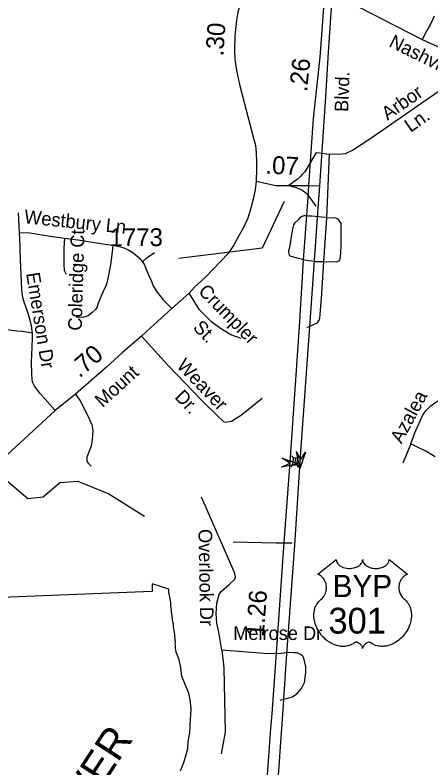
# Model space of a CAD drawing. Extents: x 2220236 to 2384410, y 720751 to 894131.
# Drawn here: x 2344183 to 2347083, y 791757 to 797014 of the extents above; entities that cross this region are included whole.
import ezdxf

# ---------------------------------------------------------------- set-up
doc = ezdxf.new("R2010")
doc.units = 0
doc.layers.add('Default', color=7, linetype='Continuous')

msp = doc.modelspace()

# ---------------------------------------------------------------- linework, layer by layer
at = {"layer": 'Default'}
for p, q in [((2346282.6, 796054.7), (2346257.2, 796009.7)), ((2346282.6, 796054.7), (2346305, 796051.9)), ((2346305, 796051.9), (2346372.3, 796043.5)), ((2346357.7, 795598.9), (2346376.2, 796043)), ((2346372.3, 796043.5), (2346376.2, 796043)), ((2346240.3, 795736.4), (2346280.7, 795680.3)), ((2344214.6, 795496), (2344207, 795632.5)), ((2346251.9, 795608.8), (2346229.4, 795610.3)), ((2346274.4, 795606.6), (2346251.9, 795608.8)), ((2346341.8, 795600.3), (2346274.4, 795606.6)), ((2346335.4, 795292.9), (2346357.7, 795598.9)), ((2346357.7, 795598.9), (2346341.8, 795600.3)), ((2346139.9, 795321.4), (2346206.5, 795303.7)), ((2346206.5, 795303.7), (2346228.8, 795299)), ((2346228.8, 795299), (2346251.2, 795296.7)), ((2346318.8, 795293.3), (2346335.4, 795292.9)), ((2346942.5, 794020.7), (2346887, 793885.4)), ((2346111.1, 793937.2), (2346121, 793921.1)), ((2346136.8, 793920), (2346133.5, 793872.7)), ((2346164.5, 793933.5), (2346152.5, 793919)), ((2346118.1, 793873.7), (2346106.1, 793859.2)), ((2346149.2, 793871.6), (2346159.1, 793855.5)), ((2345702.9, 793335.8), (2346003.1, 793328.4)), ((2346003.1, 793328.4), (2346070.9, 793328.1)), ((2346070.9, 793328.1), (2346116.1, 793328.3)), ((2345946.8, 792552.9), (2345624.2, 792579.1)), ((2346014.9, 792555.1), (2345946.8, 792552.9)), ((2346014.9, 792555.1), (2346037.8, 792557.4)), ((2346037.8, 792557.4), (2346060.6, 792559.4)), ((2346030.6, 792229.7), (2346099.9, 792248.5))]:
    msp.add_line(p, q, dxfattribs=at)
for points in [[(2345886, 797410.6), (2345789.1, 797179.4), (2345754, 797096.1), (2345737.1, 797033.5), (2345726.6, 796977.5), (2345714.9, 796869.4), (2345712.3, 796766.5), (2345716.2, 796704), (2345727.9, 796625.8), (2345748.8, 796529.4), (2345780, 796403.1), (2345820.4, 796252), (2345858.1, 796103.5), (2345864.6, 796052.7), (2345866, 795987.5), (2345867.3, 795918.5), (2345864.6, 795875.5), (2345864.6, 795853.3)], [(2346343.1, 797194.1), (2346307.2, 796719.3), (2346260.7, 796291), (2346229.5, 795822.7)], [(2346307.9, 795821.9), (2346348.6, 796443.7), (2346368.5, 796754.1), (2346397.3, 797166.7)], [(2346397.3, 797166.7), (2347022, 796843.7), (2347281.7, 796725.5), (2347461.1, 796662.3), (2347671.1, 796599.6)], [(2347106.1, 797007.3), (2347078.9, 796949.9), (2347054.9, 796907), (2347022, 796843.7)], [(2346376.2, 796043), (2346464.2, 796044), (2346486.2, 796048.3), (2346535.9, 796071), (2346656.9, 796150.3), (2347170.4, 796506.4), (2347212.2, 796527), (2347254, 796541.5), (2347317.8, 796552.1), (2347377.7, 796554.9), (2347419.7, 796561.4), (2347447.6, 796569.8), (2347483.4, 796590), (2347571.7, 796630.1)], [(2346257.2, 796009.7), (2346234.5, 795969.5), (2346202.2, 795920.1), (2346183.3, 795898.8)], [(2346183.3, 795898.8), (2346174.4, 795888.7), (2346149.3, 795866.3), (2346091, 795824.1)], [(2345864.6, 795853.3), (2345856.8, 795796), (2345843.8, 795728.3), (2345826.9, 795664.5), (2345804.8, 795596.7), (2345778.7, 795534.2), (2345744.9, 795476.9), (2345705.8, 795403.9), (2345668.1, 795349.2), (2345618.6, 795294.5), (2345507.9, 795182.5), (2345435, 795114.8), (2345396, 795073.1), (2345275.5, 794965.6), (2345127.1, 794830.1), (2345063.3, 794771.5), (2344930.5, 794655.6), (2344823.1, 794558.5), (2344603.1, 794367), (2344461.8, 794251.8), (2344127.2, 793943)], [(2345864.6, 795853.3), (2346002.2, 795825), (2346229.5, 795822.7)], [(2346091, 795824.1), (2346143.9, 795810.7), (2346177.4, 795795.4)], [(2346229.5, 795822.7), (2346223.2, 795739.9), (2346191.7, 795303.4), (2346163.5, 794838.6), (2346098.8, 793892.5)], [(2346173.4, 793932.3), (2346238.1, 794836.9), (2346269.7, 795300.1), (2346296.2, 795665.2), (2346307.9, 795821.9)], [(2346229.5, 795822.7), (2346307.9, 795821.9)], [(2346177.4, 795795.4), (2346183.4, 795792.7), (2346211.2, 795773), (2346225, 795757.6), (2346240.3, 795736.4)], [(2346058.2, 795711.8), (2345905.8, 795385.3), (2345323.5, 795314.5)], [(2346229.4, 795610.3), (2346216.8, 795611.1), (2346203.7, 795611.9), (2346197, 795611.6), (2346190.6, 795609.5), (2346182.5, 795606.5), (2346173.8, 795600.8), (2346166.7, 795595), (2346159.8, 795587.2)], [(2346335.4, 795292.9), (2346425.3, 795289.9), (2346446.9, 795301.5), (2346452.1, 795326.2), (2346454.7, 795356), (2346457.3, 795404.1), (2346457.3, 795463.8), (2346457.3, 795527.5), (2346456, 795558.7), (2346437.7, 795585.9), (2346419.7, 795595.6), (2346357.7, 795598.9)], [(2346159.8, 795587.2), (2346132, 795560), (2346124.3, 795548.1), (2346116.5, 795522), (2346096.1, 795389.9), (2346090.4, 795367.9), (2346090.8, 795349.9), (2346094.9, 795335.9), (2346105, 795330.1), (2346139.9, 795321.4)], [(2344303.6, 794792.4), (2344296.1, 794843), (2344287.2, 794883.4), (2344269.5, 794944.1), (2344245.5, 795009.9), (2344236, 795042.1), (2344229.1, 795093.3), (2344226.6, 795155.3), (2344220.3, 795304.5), (2344218.4, 795398.7), (2344214.6, 795496)], [(2344214.6, 795496), (2344286.6, 795492.2), (2344396.5, 795475.8), (2344526.6, 795456.8)], [(2344526.6, 795456.8), (2344522.9, 795386), (2344521.6, 795269.7), (2344525.4, 795231.8), (2344538, 795203.9)], [(2344526.6, 795456.8), (2344619.5, 795444.8), (2344795.1, 795417), (2344864.6, 795406.9)], [(2344864.6, 795406.9), (2344859.6, 795361.4), (2344846.9, 795270.3), (2344830.5, 795175.5), (2344822.3, 795144.5), (2344815.4, 795122.4), (2344793.9, 795079.4), (2344759.8, 794998.5), (2344754.1, 794977.6), (2344744, 794958.7), (2344718.7, 794934.7), (2344692.2, 794914.4), (2344663.1, 794904.3), (2344644.2, 794901.8), (2344607.5, 794904.3)], [(2344864.6, 795406.9), (2344917.1, 795396.1), (2344948.7, 795386), (2344975.2, 795372.1), (2344999.2, 795358.2), (2345020.7, 795341.8), (2345047.2, 795317.7), (2345071.2, 795291.2)], [(2345071.2, 795291.2), (2345104.1, 795321.5), (2345155.9, 795356.9)], [(2345071.2, 795291.2), (2345085.1, 795269.7), (2345097.7, 795240.6), (2345112.9, 795200.2), (2345130.6, 795161), (2345145.8, 795124.3), (2345166, 795088.9), (2345188.7, 795057.3), (2345217.8, 795023.2), (2345246.8, 794992.8), (2345275.5, 794965.6)], [(2346251.2, 795296.7), (2346277.3, 795294.1), (2346318.8, 795293.3)], [(2346288.8, 794865), (2346294.5, 794868.4), (2346304.3, 794882.6), (2346308.1, 794898.6), (2346320.3, 795034.7), (2346335.4, 795292.9)], [(2345760, 794755.9), (2345687.6, 794781.2), (2345615.2, 794824.3), (2345554.7, 794869.6), (2345469.5, 794956.4), (2345396, 795073.1)], [(2344303.6, 794792.4), (2344232.9, 794805.1), (2344193.7, 794807.6), (2344109.1, 794819), (2343907, 794812.2), (2343840.2, 794833.3), (2343615.3, 794973.9), (2343200.5, 794973.9)], [(2346219, 794833), (2346268.5, 794855.3), (2346280.6, 794860.2), (2346288.8, 794865)], [(2344461.8, 794251.8), (2344356.7, 794371.4), (2344318.4, 794422.8), (2344303.6, 794451.1), (2344298.6, 794502.9), (2344296.1, 794591.4), (2344301.1, 794693.8), (2344303.6, 794760.8), (2344303.6, 794777.2), (2344303.6, 794792.4)], [(2345063.3, 794771.5), (2345248.4, 794570), (2345487.3, 794320.8), (2345598.6, 794210.3), (2345635, 794176.8), (2345647.1, 794170.9), (2345691, 794177.5), (2345761.5, 794222.1), (2345906.8, 794339)], [(2340955.3, 794406.1), (2341305.3, 794328.4), (2341641.2, 794199.8), (2341740.8, 794157.3), (2342142.4, 793972.1), (2342675.3, 794059.5), (2342915.4, 794154.6), (2343007.3, 794122.2), (2343190.4, 794165.8), (2343413.3, 794302.9), (2343588.4, 794287.1), (2343789.4, 794239.5), (2344128.3, 793761), (2344271.5, 793638.8), (2344379.3, 793649.8), (2344494.4, 793749.7), (2344619.4, 793758.1), (2344837.4, 793671.8), (2345084.9, 793514.2)], [(2344603.1, 794367), (2344637.5, 794320.8), (2344694.8, 794205.4), (2344717.4, 794151.7), (2344724, 794109.8), (2344720.8, 794049.8), (2344713.3, 794003.7), (2344682.2, 793927.4), (2344682.6, 793903.4), (2344690.8, 793887.6), (2344713, 793863.8)], [(2346942.5, 794020.7), (2346970.3, 794096.5), (2347009.5, 794185), (2347025.9, 794222.9), (2347048.6, 794253.3), (2347081.5, 794286.2), (2347109.3, 794306.4), (2347140.9, 794324.1), (2347178.8, 794338)], [(2347113.1, 793929.6), (2347046.1, 793967.6), (2346993, 793995.4), (2346942.5, 794020.7)], [(2346268.9, 789218.5), (2346133.2, 789652), (2346098.6, 789777.6), (2346058.8, 789923.7), (2346028.9, 790061.5), (2346005.7, 790209.2), (2345985.8, 790337), (2345972.5, 790488.1), (2345965.9, 790622.5), (2345967.5, 790954.5), (2345985.8, 791240), (2346009.2, 791573.6), (2346049, 792133), (2346077.2, 792554.6), (2346133.6, 793313.2), (2346173.4, 793932.3)], [(2346098.8, 793892.5), (2346057.3, 793331.4), (2346002.5, 792561.2), (2345972.7, 792134.7), (2345964.4, 792031.7), (2345912.9, 791314.7), (2345897.8, 791062.4), (2345889.6, 790826.7), (2345891.2, 790615.9), (2345897.8, 790521.3), (2345904.5, 790416.7), (2345919.4, 790293.9), (2345934.4, 790171), (2345954.3, 790044.9), (2345977.5, 789937), (2346002.4, 789824.1), (2346031.3, 789726.3)], [(2345624.2, 792579.1), (2345604.6, 792705), (2345589.9, 792766.6), (2345585.1, 792834.6), (2345590.2, 792906.7), (2345605.6, 792966.7), (2345619.3, 792988.9), (2345678.6, 793039.7), (2345714.2, 793074), (2345720, 793090.2), (2345711.7, 793122.1), (2345483.5, 793646.8)], [(2345335.8, 791736.9), (2345359.8, 791793.6), (2345375.8, 791851.6), (2345386.5, 791892.2), (2345389, 791936.2), (2345389.2, 791937.6), (2345400, 791995.9), (2345400.2, 791997.4), (2345403.2, 792058), (2345410.5, 792165.5), (2345409.8, 792172.2), (2345404, 792232.6), (2345394.5, 792278.8), (2345394, 792279.8), (2345347.5, 792390.2), (2345346.5, 792396.2), (2345337.8, 792455.5), (2345337.5, 792457.4), (2345327, 792509.9), (2345326.8, 792511.4), (2345307.2, 792559.4), (2345306.8, 792561.6), (2345306, 792565), (2345305, 792570.5), (2345303.5, 792579.1), (2345303.2, 792581.1), (2345302.5, 792591.9), (2345302.2, 792605.8), (2345302.2, 792608.2), (2345301.2, 792613.9), (2345299.5, 792622.6), (2345300.2, 792639.9), (2345299.5, 792646.4), (2345298.2, 792652.6), (2345298.2, 792655.1), (2345298, 792662.2), (2345297.2, 792668.4), (2345297.8, 792681.6), (2345297.2, 792686.6), (2345294.2, 792703.4), (2345294, 792705.6), (2345292.8, 792716.6), (2345289, 792728.1), (2345288, 792744.8), (2345287.2, 792751.4), (2345286.5, 792759.9), (2345283, 792776.2), (2345281, 792787.4), (2345279.8, 792797.2), (2345279, 792802.4), (2345278.2, 792807.7), (2345277.8, 792819.2), (2345275.8, 792835.9), (2345274, 792846.9), (2345273.5, 792849.8), (2345272.8, 792856.7), (2345270.2, 792873.8), (2345269.5, 792883.8), (2345269.2, 792893.7), (2345268.5, 792907.3), (2345265.8, 792927.5), (2345263, 792940), (2345262.8, 792941.8), (2345261, 792952.2), (2345255.5, 792981.6), (2345255.5, 792998.9), (2345255.8, 793004.9), (2345138.5, 793041.7), (2345138.2, 793036.7), (2345139.5, 792987.7), (2345079.2, 792985.4), (2343970, 792941.8)], [(2345335.8, 791736.9), (2345359.8, 791793.6), (2345375.8, 791851.6), (2345386.5, 791892.2), (2345389, 791936.2), (2345389.2, 791937.6), (2345400, 791995.9), (2345400.2, 791997.4), (2345403.2, 792058), (2345410.5, 792165.5), (2345409.8, 792172.2), (2345404, 792232.6), (2345394.5, 792278.8), (2345394, 792279.8), (2345347.5, 792390.2), (2345346.5, 792396.2), (2345337.8, 792455.5), (2345337.5, 792457.4), (2345327, 792509.9), (2345326.8, 792511.4), (2345307.2, 792559.4), (2345306.8, 792561.6), (2345306, 792565), (2345305, 792570.5), (2345303.5, 792579.1), (2345303.2, 792581.1), (2345302.5, 792591.9), (2345302.2, 792605.8), (2345302.2, 792608.2), (2345301.2, 792613.9), (2345299.5, 792622.6), (2345300.2, 792639.9), (2345299.5, 792646.4), (2345298.2, 792652.6), (2345298.2, 792655.1), (2345298, 792662.2), (2345297.2, 792668.4), (2345297.8, 792681.6), (2345297.2, 792686.6), (2345294.2, 792703.4), (2345294, 792705.6), (2345292.8, 792716.6), (2345289, 792728.1), (2345288, 792744.8), (2345287.2, 792751.4), (2345286.5, 792759.9), (2345283, 792776.2), (2345281, 792787.4), (2345279.8, 792797.2), (2345279, 792802.4), (2345278.2, 792807.7), (2345277.8, 792819.2), (2345275.8, 792835.9), (2345274, 792846.9), (2345273.5, 792849.8), (2345272.8, 792856.7), (2345270.2, 792873.8), (2345269.5, 792883.8), (2345269.2, 792893.7), (2345268.5, 792907.3), (2345265.8, 792927.5), (2345263, 792940), (2345262.8, 792941.8), (2345261, 792952.2), (2345255.5, 792981.6), (2345255.5, 792998.9), (2345255.8, 793004.9), (2345138.5, 793041.7), (2345138.2, 793036.7), (2345139.5, 792987.7), (2345079.2, 792985.4), (2343970, 792941.8)], [(2345624.2, 792579.1), (2345637.6, 792455.4), (2345647, 792005.6), (2345620.9, 791855.3)], [(2346128.7, 792561.2), (2346092.3, 792562.8), (2346060.6, 792559.4)], [(2346099.9, 792248.5), (2346117.9, 792253.1), (2346151.6, 792279.5), (2346181.1, 792311.9), (2346200.6, 792354.1), (2346209.8, 792424.3), (2346209.4, 792462.1), (2346196.7, 792524), (2346186.4, 792539.8), (2346174.2, 792549.7), (2346150.2, 792559.6), (2346128.7, 792561.2)]]:
    msp.add_lwpolyline(points, dxfattribs=at)
for points in [[(2346044.1, 793920.1), (2346159.2, 793880.1), (2346039.5, 793857.2), (2346098.4, 793884.5)], [(2346121, 793921.1), (2346117.8, 793873.7), (2346149.3, 793871.6), (2346152.5, 793919)], [(2346207.1, 793962.8), (2346167.9, 793847.4), (2346144.1, 793966.9), (2346171.9, 793908.2)], [(2346422.6, 793211.2), (2346423, 793205.8), (2346424.3, 793199.5), (2346425.3, 793196.3), (2346428.2, 793190), (2346433.1, 793182.7), (2346439.9, 793175.5), (2346447.6, 793169.1), (2346452.7, 793165.8), (2346461.5, 793161.1), (2346471.4, 793156.9), (2346482.5, 793153.7), (2346493.8, 793151.4), (2346506.2, 793150.1), (2346518.4, 793149.8), (2346531.7, 793150.8), (2346546.2, 793153.6), (2346553, 793155.4), (2346560.5, 793158), (2346567.5, 793160.9), (2346575.2, 793165), (2346581.3, 793168.9), (2346586.2, 793172.4), (2346593, 793178.9), (2346598.4, 793185.7), (2346600.7, 793189.5), (2346602.7, 793193.2), (2346605.4, 793200.9), (2346606.1, 793204.3), (2346606.7, 793211.4), (2346607.1, 793205.5), (2346607.7, 793201.7), (2346608.7, 793198.1), (2346610.2, 793194.2), (2346613, 793188.8), (2346616, 793184.2), (2346621.7, 793177.4), (2346625.3, 793174.1), (2346628.6, 793171.4), (2346637.3, 793165.4), (2346647.5, 793160.3), (2346652.5, 793158.1), (2346657.7, 793156.2), (2346664.2, 793154.3), (2346671, 793152.7), (2346677.7, 793151.5), (2346684.5, 793150.5), (2346691.5, 793150), (2346697.2, 793149.8), (2346704.2, 793149.9), (2346710.6, 793150.3), (2346717.2, 793151.1), (2346724.5, 793152.3), (2346730.4, 793153.6), (2346738.1, 793155.6), (2346745.1, 793158.1), (2346751.3, 793160.8), (2346759.2, 793165), (2346765.7, 793169), (2346770.4, 793172.8), (2346776, 793178), (2346781.3, 793184.1), (2346784.5, 793188.6), (2346786.7, 793193.2), (2346788.7, 793198.1), (2346790, 793203.3), (2346790.6, 793207.7), (2346790.7, 793211.6), (2346919.3, 793109.1), (2346916.3, 793108), (2346909.3, 793104.6), (2346903.7, 793101.3), (2346894.9, 793095.1), (2346891.1, 793091.6), (2346887.3, 793088.1), (2346883.8, 793084.3), (2346880.7, 793080.7), (2346877, 793075.5), (2346873.7, 793070.4), (2346870.4, 793064.7), (2346868, 793059.7), (2346864, 793049.4), (2346862.1, 793042.9), (2346860.9, 793037.3), (2346859.4, 793025.8), (2346859, 793020.4), (2346859, 793015), (2346859.3, 793009.3), (2346859.9, 793003.8), (2346860.9, 792998.1), (2346861.8, 792993.1), (2346863.4, 792986.9), (2346865.6, 792979.8), (2346868.5, 792972.9), (2346874.3, 792961.7), (2346881.9, 792950.3), (2346887.3, 792943.9), (2346892.6, 792938.5), (2346900.5, 792931.8), (2346904.8, 792928), (2346909.8, 792923), (2346917.8, 792913.7), (2346921.1, 792909.3), (2346924.4, 792904.3), (2346927.4, 792899.2), (2346930.5, 792893.8), (2346932.9, 792889), (2346937.4, 792878), (2346940.7, 792867.2), (2346942.2, 792861.6), (2346944.6, 792849), (2346945.5, 792842.8), (2346946.5, 792830.5), (2346946.6, 792815.6), (2346945.4, 792801.4), (2346942.8, 792785), (2346940.6, 792775.1), (2346937.2, 792763.6), (2346933.9, 792753.6), (2346928, 792739), (2346922.8, 792728.3), (2346916.1, 792715.9), (2346911.4, 792708.4), (2346906, 792700.3), (2346899.3, 792691), (2346891.4, 792681.2), (2346881.9, 792670.7), (2346874.2, 792663.1), (2346864.2, 792654.1), (2346858.1, 792649.1), (2346849.5, 792642.6), (2346837.6, 792634.7), (2346825.9, 792627.9), (2346816, 792622.8), (2346807.2, 792619), (2346795.8, 792614.7), (2346776.8, 792609.4), (2346769.9, 792608), (2346761.7, 792606.8), (2346754, 792606), (2346746.6, 792605.6), (2346736.5, 792605.6), (2346726.6, 792606.3), (2346717.2, 792607.7), (2346707.4, 792609.7), (2346697.1, 792612.8), (2346687.8, 792616.4), (2346678.4, 792621.1), (2346662.5, 792631.1), (2346657.9, 792633.5), (2346655.3, 792634.2), (2346649.2, 792634.5), (2346643.4, 792633.3), (2346637.5, 792630.9), (2346633.9, 792629), (2346629.1, 792625.9), (2346625.5, 792623), (2346621.1, 792618.8), (2346618.1, 792615.4), (2346615.7, 792612.6), (2346611.3, 792605.5), (2346609.7, 792602.2), (2346608, 792597.9), (2346606.5, 792591.5), (2346604.5, 792599.5), (2346602.1, 792604.9), (2346599.4, 792609.4), (2346596.6, 792613.5), (2346592.1, 792618.6), (2346588.1, 792622.5), (2346583.2, 792626.4), (2346578, 792629.6), (2346573.9, 792631.7), (2346570.1, 792633.1), (2346565.5, 792634.3), (2346561.7, 792634.6), (2346558.6, 792634.5), (2346554.3, 792633.5), (2346548.4, 792629.3), (2346542.9, 792625.5), (2346536.9, 792621.8), (2346529.8, 792618), (2346524.6, 792615.6), (2346518.3, 792613.1), (2346511, 792610.7), (2346503.1, 792608.7), (2346495, 792607.1), (2346487.9, 792605.9), (2346480.2, 792605.2), (2346473.3, 792605), (2346466.1, 792605.1), (2346459.3, 792605.6), (2346451.5, 792606.3), (2346441.8, 792607.8), (2346433.7, 792609.6), (2346425.2, 792611.9), (2346416.5, 792614.6), (2346407.2, 792618.2), (2346395.5, 792623.3), (2346387.3, 792627.4), (2346374.5, 792634.8), (2346359.5, 792645.2), (2346348.1, 792654.4), (2346339.8, 792661.9), (2346327.6, 792674.4), (2346320.4, 792682.5), (2346309.1, 792697.1), (2346301.9, 792707.7), (2346297.2, 792715.4), (2346290.4, 792727.9), (2346286.6, 792735.7), (2346281.8, 792747.1), (2346277.9, 792757.5), (2346274.7, 792767.4), (2346273, 792773.7), (2346270.6, 792784.7), (2346269.1, 792792.6), (2346267.7, 792803.3), (2346266.9, 792814.6), (2346266.7, 792825), (2346267, 792833.7), (2346268, 792843.8), (2346269.7, 792854.5), (2346271.7, 792863.7), (2346273.6, 792870.3), (2346276.3, 792878.3), (2346279.9, 792887.2), (2346284.2, 792895.7), (2346288.3, 792902.8), (2346293.3, 792910.4), (2346298.4, 792916.9), (2346304.9, 792924), (2346311.8, 792930.5), (2346318, 792935.6), (2346325.5, 792942.9), (2346329.3, 792947.3), (2346334, 792953.5), (2346337.7, 792959.2), (2346340.7, 792964.3), (2346344.6, 792971.8), (2346347, 792977.4), (2346349.9, 792986.1), (2346351.4, 792992.2), (2346352.9, 793000), (2346353.9, 793007.4), (2346354.3, 793016.6), (2346354.1, 793024.2), (2346353.1, 793033), (2346351.4, 793041.6), (2346349.4, 793049), (2346346.2, 793057.5), (2346343.3, 793063.7), (2346338.3, 793072.2), (2346332.9, 793080), (2346327.2, 793086.4), (2346321.5, 793092.1), (2346316.1, 793096.3), (2346310.9, 793100.1), (2346304.3, 793104), (2346298, 793107.1), (2346294.1, 793108.7)]]:
    msp.add_lwpolyline(points, close=True, dxfattribs=at)

# ---------------------------------------------------------------- texts
for s, height, rotation, p in [('.30', 125, 85.9803, (2345634.7, 796724.4)), ('Nashville.', 95, 333.6599, (2346782.6, 796797.1)), ('.26', 125, 83.8089, (2346217.8, 796475.1)), ('Blvd.', 95, 87.9604, (2346505.2, 796336.3)), ('Arbor', 95, 34.7405, (2346780, 796275.6)), ('Ln.', 95, 34.7405, (2346939.9, 796191)), ('.07', 125, 357.6701, (2345926.5, 795906.4)), ('Westbury Ln', 95, 354.0504, (2344242.5, 795560.8)), ('Coleridge Ct', 95, 88.4096, (2344647.1, 794809.5)), ('Emerson Dr', 95, 279.1814, (2344259.3, 795210.1)), ('Crumpler', 95, 314.4678, (2345454.5, 795079.1)), ('St.', 95, 314.4678, (2345417.7, 794826.7)), ('.70', 125, 41.0332, (2344632.2, 794475.3)), ('Weaver', 95, 313.7913, (2345303.6, 794559.8)), ('Mount', 95, 42.4824, (2344792.7, 794269.1)), ('Dr.', 95, 313.7913, (2345289.8, 794342.1)), ('Azalea', 95, 61.7953, (2346877.1, 794016)), ('Overlook Dr', 95, 271.0116, (2345461.4, 793424.2)), ('1.26', 125, 85.747, (2345916.6, 792669.3)), ('RIVER', 210, 56.9019, (2344542.4, 791241.3))]:
    msp.add_text(s, height=height, rotation=rotation, dxfattribs=at).set_placement(p)
for s, height, p in [('1773', 125, (2344841.5, 795400.5)), ('BYP', 155, (2346397.3, 792949.9)), ('301', 180, (2346367.5, 792695)), ('Melrose Dr', 95, (2345703.5, 792650.1))]:
    msp.add_text(s, height=height, dxfattribs=at).set_placement(p)

doc.saveas('drawing.dxf')
